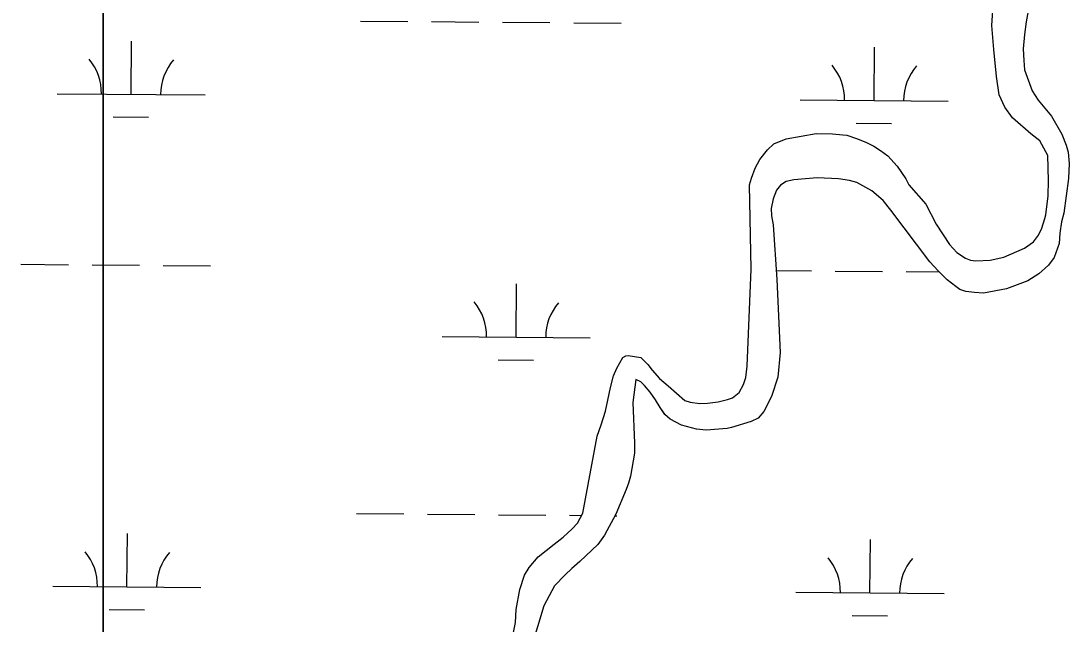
# Model space of a CAD drawing. Extents: x 3271442 to 3309282, y 752266 to 777610.
# Drawn here: x 3300257 to 3300965, y 771482 to 771889 of the extents above; entities that cross this region are included whole.
import ezdxf

# ---------------------------------------------------------------- set-up
doc = ezdxf.new("R2010")
doc.units = 0
doc.layers.add('V-SITE-VEGE', color=7, linetype='Continuous')
doc.layers.add('V-WETL-SWMP', color=7, linetype='Continuous')

msp = doc.modelspace()

# ---------------------------------------------------------------- linework, layer by layer
at = {"layer": 'V-SITE-VEGE'}
for p, q in [((3300312.32, 770557.7), (3300312.32, 775834.63)), ((3300938.07, 771901.26), (3300935.83, 771888.7)), ((3300935.83, 771888.7), (3300934.66, 771880.16)), ((3300934.66, 771880.16), (3300933.92, 771870.44)), ((3300933.92, 771870.44), (3300934.18, 771862.62)), ((3300934.18, 771862.62), (3300934.66, 771856.25)), ((3300934.66, 771856.25), (3300939.91, 771842.22)), ((3300939.91, 771842.22), (3300943.98, 771835.85)), ((3300943.98, 771835.85), (3300952.97, 771825.12)), ((3300952.97, 771825.12), (3300959.88, 771813)), ((3300959.88, 771813), (3300962.79, 771805.4)), ((3300962.79, 771805.4), (3300964.15, 771800.66)), ((3300964.15, 771800.66), (3300964.81, 771792.98)), ((3300964.81, 771792.98), (3300964.48, 771782.87)), ((3300773.68, 771781), (3300769.92, 771778.35)), ((3300778.96, 771782.1), (3300773.68, 771781)), ((3300794.59, 771783.29), (3300778.96, 771782.1)), ((3300809.09, 771782.72), (3300794.59, 771783.29)), ((3300816.56, 771781.51), (3300809.09, 771782.72)), ((3300821.52, 771780.34), (3300816.56, 771781.51)), ((3300831.53, 771774.7), (3300821.52, 771780.34)), ((3300964.48, 771782.87), (3300961.28, 771759.53)), ((3300767.24, 771775.07), (3300765.04, 771769.29)), ((3300769.92, 771778.35), (3300767.24, 771775.07)), ((3300839.2, 771768.05), (3300831.53, 771774.7)), ((3300765.04, 771769.29), (3300763.54, 771762.6)), ((3300844.46, 771761.45), (3300839.2, 771768.05)), ((3300763.54, 771762.6), (3300763.83, 771757.69)), ((3300870.86, 771726.74), (3300844.46, 771761.45)), ((3300961.28, 771759.53), (3300959.61, 771753.62)), ((3300763.83, 771757.69), (3300764.97, 771751.75)), ((3300959.61, 771753.62), (3300958.54, 771746.02)), ((3300764.97, 771751.75), (3300767.53, 771714.78)), ((3300958.54, 771746.02), (3300958.12, 771738.96)), ((3300958.12, 771738.96), (3300954.84, 771729.56)), ((3300876.38, 771720.55), (3300870.86, 771726.74)), ((3300951.03, 771724.38), (3300944.32, 771718.45)), ((3300954.84, 771729.56), (3300951.03, 771724.38)), ((3300882.43, 771714.51), (3300876.38, 771720.55)), ((3300944.32, 771718.45), (3300937.04, 771713.82)), ((3300767.53, 771714.78), (3300769.72, 771665.32)), ((3300888.3, 771709.93), (3300882.43, 771714.51)), ((3300891.15, 771708.03), (3300888.3, 771709.93)), ((3300937.04, 771713.82), (3300922.48, 771708.42)), ((3300895.18, 771706.7), (3300891.15, 771708.03)), ((3300901.05, 771705.84), (3300895.18, 771706.7)), ((3300907.04, 771705.51), (3300901.05, 771705.84)), ((3300922.48, 771708.42), (3300907.04, 771705.51)), ((3300769.72, 771665.32), (3300768.15, 771648.66)), ((3300672.17, 771647.17), (3300670.17, 771631.7)), ((3300675.54, 771645.69), (3300672.17, 771647.17)), ((3300768.15, 771648.66), (3300763.8, 771635.76)), ((3300678.15, 771643.12), (3300675.54, 771645.69)), ((3300681.89, 771638.6), (3300678.15, 771643.12)), ((3300670.17, 771631.7), (3300671.22, 771604.24)), ((3300685.51, 771633.54), (3300681.89, 771638.6)), ((3300688.61, 771628.2), (3300685.51, 771633.54)), ((3300763.8, 771635.76), (3300758.57, 771625.49)), ((3300691.82, 771623.66), (3300688.61, 771628.2)), ((3300758.57, 771625.49), (3300754.86, 771621.12)), ((3300695.39, 771620.32), (3300691.82, 771623.66)), ((3300702.96, 771616.33), (3300695.39, 771620.32)), ((3300750.16, 771618.7), (3300736.88, 771614.67)), ((3300754.86, 771621.12), (3300750.16, 771618.7)), ((3300713.14, 771613.74), (3300702.96, 771616.33)), ((3300719.67, 771613.03), (3300713.14, 771613.74)), ((3300733.98, 771614.18), (3300719.67, 771613.03)), ((3300736.88, 771614.67), (3300733.98, 771614.18)), ((3300671.22, 771604.24), (3300671.31, 771597.47)), ((3300671.31, 771597.47), (3300668.65, 771581.84)), ((3300667.21, 771577.14), (3300665.63, 771572.84)), ((3300668.65, 771581.84), (3300667.21, 771577.14)), ((3300665.63, 771572.84), (3300658.62, 771556.27)), ((3300658.62, 771556.27), (3300651.12, 771542.07)), ((3300651.12, 771542.07), (3300646.55, 771535.81)), ((3300646.55, 771535.81), (3300634.45, 771524.24)), ((3300629.03, 771519.41), (3300624.53, 771515.15)), ((3300634.45, 771524.24), (3300629.03, 771519.41)), ((3300624.53, 771515.15), (3300617.21, 771507.86)), ((3300617.21, 771507.86), (3300609.96, 771494.34)), ((3300609.96, 771494.34), (3300599.31, 771459.18))]:
    msp.add_line(p, q, dxfattribs=at)
for points in [[(3300312.32, 772479.12), (3300312.32, 770557.7)], [(3300938.96, 771813.18), (3300926.68, 771824.02), (3300921.39, 771831.19), (3300917.52, 771839.54), (3300915.8, 771851.88), (3300914.05, 771870.09), (3300912.69, 771886.36), (3300913.77, 771902.87)], [(3300584.84, 771452.24), (3300590.98, 771483.11), (3300591.35, 771491.77), (3300593.83, 771505.23), (3300596.93, 771514.95), (3300600.02, 771520.28), (3300606.14, 771527.33), (3300617.11, 771535.86), (3300622.99, 771540.62), (3300629.16, 771546.21), (3300632.78, 771550.25), (3300636.31, 771556.89), (3300646.15, 771608.93), (3300648.83, 771616.52), (3300651.78, 771625.76), (3300653.16, 771633.31), (3300655, 771641.69), (3300657.02, 771649.59), (3300659.29, 771654.88), (3300663.29, 771662.03), (3300665.37, 771663.24), (3300667, 771663.3), (3300675.52, 771662.11), (3300680.25, 771657.21), (3300683.15, 771653.4), (3300688.07, 771647.85), (3300693.95, 771642.83), (3300705.2, 771633.09), (3300708.99, 771631.92), (3300715.39, 771630.99), (3300720.6, 771631.16), (3300727.75, 771632.05), (3300734.06, 771633.57), (3300737.44, 771634.83), (3300742.05, 771638.41), (3300744.97, 771643.72), (3300746.44, 771648.5), (3300747.33, 771656.2), (3300750.03, 771721.7), (3300748.94, 771778.59), (3300750.25, 771783.21), (3300752.8, 771789.98), (3300756.03, 771795.8), (3300761.03, 771802.33), (3300765.3, 771806.38), (3300773.66, 771809.77), (3300793.94, 771813.38), (3300805.04, 771813.1), (3300811.91, 771812.51), (3300814.69, 771812.12), (3300821.95, 771809.75), (3300827.9, 771807.34), (3300832.88, 771804.73), (3300837.54, 771801.95), (3300842.4, 771798.36), (3300848.67, 771791.23), (3300854.5, 771782.78), (3300856.6, 771778.61), (3300868.12, 771765.62), (3300875.1, 771752.15), (3300884.05, 771738.26), (3300889.12, 771733.05), (3300894.79, 771729.16), (3300898.26, 771727.81), (3300901.87, 771727.28), (3300911.64, 771727.77), (3300920.7, 771729.87), (3300934.7, 771735.89), (3300940.75, 771740.16), (3300944.19, 771744.68), (3300946.48, 771749.33), (3300948.54, 771755.92), (3300949.11, 771758.39), (3300950.64, 771771.16), (3300950.94, 771781.61), (3300950.38, 771798.56), (3300944.99, 771808.33), (3300938.96, 771813.18)]]:
    msp.add_lwpolyline(points, dxfattribs=at)
at = {"layer": 'V-WETL-SWMP'}
for p, q in [((3300912.69, 771886.36), (3300913.77, 771902.87)), ((3300938.07, 771901.26), (3300935.83, 771888.7)), ((3300486.21, 771889.29), (3300518.21, 771889.02)), ((3300534.21, 771888.89), (3300566.21, 771888.63)), ((3300582.21, 771888.49), (3300614.2, 771888.23)), ((3300630.2, 771888.1), (3300662.2, 771887.84)), ((3300935.83, 771888.7), (3300934.66, 771880.16)), ((3300914.05, 771870.09), (3300912.69, 771886.36)), ((3300934.66, 771880.16), (3300933.92, 771870.44)), ((3300331.2, 771839.82), (3300331.5, 771875.82)), ((3300833.1, 771835.68), (3300833.39, 771871.68)), ((3300915.8, 771851.88), (3300914.05, 771870.09)), ((3300933.92, 771870.44), (3300934.18, 771862.61)), ((3300934.18, 771862.61), (3300934.66, 771856.25)), ((3300917.52, 771839.54), (3300915.8, 771851.88)), ((3300934.66, 771856.25), (3300939.91, 771842.22)), ((3300281.21, 771840.23), (3300381.2, 771839.41)), ((3300921.39, 771831.19), (3300917.52, 771839.54)), ((3300939.91, 771842.22), (3300943.98, 771835.85)), ((3300783.1, 771836.1), (3300883.09, 771835.27)), ((3300926.68, 771824.02), (3300921.39, 771831.19)), ((3300943.98, 771835.85), (3300952.97, 771825.12)), ((3300319.08, 771824.49), (3300343.08, 771824.29)), ((3300938.96, 771813.18), (3300926.68, 771824.02)), ((3300952.97, 771825.12), (3300959.88, 771813)), ((3300820.97, 771820.35), (3300844.97, 771820.15)), ((3300765.3, 771806.38), (3300773.67, 771809.76)), ((3300773.67, 771809.76), (3300793.93, 771813.38)), ((3300793.93, 771813.38), (3300805.04, 771813.1)), ((3300805.04, 771813.1), (3300811.91, 771812.51)), ((3300811.91, 771812.51), (3300814.69, 771812.12)), ((3300814.69, 771812.12), (3300821.95, 771809.75)), ((3300821.95, 771809.75), (3300827.9, 771807.34)), ((3300944.99, 771808.33), (3300938.96, 771813.18)), ((3300959.88, 771813), (3300962.79, 771805.4)), ((3300756.03, 771795.8), (3300761.03, 771802.33)), ((3300761.03, 771802.33), (3300765.3, 771806.38)), ((3300827.9, 771807.34), (3300832.88, 771804.73)), ((3300832.88, 771804.73), (3300837.54, 771801.95)), ((3300837.54, 771801.95), (3300842.39, 771798.36)), ((3300950.37, 771798.56), (3300944.99, 771808.33)), ((3300962.79, 771805.4), (3300964.15, 771800.66)), ((3300752.8, 771789.98), (3300756.03, 771795.8)), ((3300842.39, 771798.36), (3300848.67, 771791.23)), ((3300950.94, 771781.61), (3300950.37, 771798.56)), ((3300964.15, 771800.66), (3300964.8, 771792.98)), ((3300750.25, 771783.21), (3300752.8, 771789.98)), ((3300848.67, 771791.23), (3300854.5, 771782.78)), ((3300964.8, 771792.98), (3300964.48, 771782.87)), ((3300748.94, 771778.59), (3300750.25, 771783.21)), ((3300773.68, 771781), (3300769.92, 771778.35)), ((3300778.96, 771782.11), (3300773.68, 771781)), ((3300794.59, 771783.29), (3300778.96, 771782.11)), ((3300809.09, 771782.72), (3300794.59, 771783.29)), ((3300816.56, 771781.51), (3300809.09, 771782.72)), ((3300821.52, 771780.34), (3300816.56, 771781.51)), ((3300831.53, 771774.7), (3300821.52, 771780.34)), ((3300854.5, 771782.78), (3300856.6, 771778.61)), ((3300950.64, 771771.16), (3300950.94, 771781.61)), ((3300964.48, 771782.87), (3300961.28, 771759.52)), ((3300750.03, 771721.7), (3300748.94, 771778.59)), ((3300767.24, 771775.07), (3300765.04, 771769.29)), ((3300769.92, 771778.35), (3300767.24, 771775.07)), ((3300839.2, 771768.05), (3300831.53, 771774.7)), ((3300856.6, 771778.61), (3300868.12, 771765.62)), ((3300765.04, 771769.29), (3300763.54, 771762.6)), ((3300844.46, 771761.45), (3300839.2, 771768.05)), ((3300949.11, 771758.39), (3300950.64, 771771.16)), ((3300763.54, 771762.6), (3300763.84, 771757.69)), ((3300870.86, 771726.74), (3300844.46, 771761.45)), ((3300868.12, 771765.62), (3300875.1, 771752.15)), ((3300961.28, 771759.52), (3300959.61, 771753.62)), ((3300763.84, 771757.69), (3300764.96, 771751.75)), ((3300875.1, 771752.15), (3300884.05, 771738.26)), ((3300946.48, 771749.33), (3300948.54, 771755.92)), ((3300948.54, 771755.92), (3300949.11, 771758.39)), ((3300959.61, 771753.62), (3300958.54, 771746.02)), ((3300764.96, 771751.75), (3300767.53, 771714.78)), ((3300944.19, 771744.68), (3300946.48, 771749.33)), ((3300958.54, 771746.02), (3300958.11, 771738.96)), ((3300884.05, 771738.26), (3300889.12, 771733.05)), ((3300934.69, 771735.88), (3300940.75, 771740.16)), ((3300940.75, 771740.16), (3300944.19, 771744.68)), ((3300958.11, 771738.96), (3300954.84, 771729.56)), ((3300889.12, 771733.05), (3300894.79, 771729.16)), ((3300920.7, 771729.87), (3300934.69, 771735.88)), ((3300256.85, 771724.99), (3300288.85, 771724.73)), ((3300304.85, 771724.6), (3300336.85, 771724.34)), ((3300352.84, 771724.2), (3300384.84, 771723.94)), ((3300876.38, 771720.55), (3300870.86, 771726.74)), ((3300894.79, 771729.16), (3300898.26, 771727.81)), ((3300898.26, 771727.81), (3300901.87, 771727.28)), ((3300901.87, 771727.28), (3300911.64, 771727.77)), ((3300911.64, 771727.77), (3300920.7, 771729.87)), ((3300951.03, 771724.38), (3300944.32, 771718.45)), ((3300954.84, 771729.56), (3300951.03, 771724.38)), ((3300747.33, 771656.2), (3300750.03, 771721.7)), ((3300767.11, 771720.79), (3300790.74, 771720.6)), ((3300806.74, 771720.46), (3300838.73, 771720.2)), ((3300854.73, 771720.07), (3300877.05, 771719.89)), ((3300882.43, 771714.51), (3300876.38, 771720.55)), ((3300944.32, 771718.45), (3300937.04, 771713.82)), ((3300591.3, 771675.81), (3300591.59, 771711.81)), ((3300767.53, 771714.78), (3300769.72, 771665.31)), ((3300888.29, 771709.93), (3300882.43, 771714.51)), ((3300891.15, 771708.03), (3300888.29, 771709.93)), ((3300937.04, 771713.82), (3300922.48, 771708.42)), ((3300895.18, 771706.7), (3300891.15, 771708.03)), ((3300901.05, 771705.84), (3300895.18, 771706.7)), ((3300907.04, 771705.51), (3300901.05, 771705.84)), ((3300922.48, 771708.42), (3300907.04, 771705.51)), ((3300541.3, 771676.22), (3300641.3, 771675.4)), ((3300579.17, 771660.48), (3300603.17, 771660.28)), ((3300659.29, 771654.88), (3300663.29, 771662.03)), ((3300663.29, 771662.03), (3300665.37, 771663.24)), ((3300665.37, 771663.24), (3300667, 771663.3)), ((3300667, 771663.3), (3300675.52, 771662.11)), ((3300675.52, 771662.11), (3300680.25, 771657.21)), ((3300769.72, 771665.31), (3300768.15, 771648.66)), ((3300657.02, 771649.59), (3300659.29, 771654.88)), ((3300680.25, 771657.21), (3300683.15, 771653.4)), ((3300683.15, 771653.4), (3300688.07, 771647.85)), ((3300746.44, 771648.5), (3300747.33, 771656.2)), ((3300655, 771641.69), (3300657.02, 771649.59)), ((3300672.17, 771647.17), (3300670.17, 771631.7)), ((3300675.54, 771645.69), (3300672.17, 771647.17)), ((3300688.07, 771647.85), (3300693.95, 771642.83)), ((3300744.97, 771643.72), (3300746.44, 771648.5)), ((3300768.15, 771648.66), (3300763.8, 771635.76)), ((3300653.16, 771633.31), (3300655, 771641.69)), ((3300678.15, 771643.12), (3300675.54, 771645.69)), ((3300681.89, 771638.6), (3300678.15, 771643.12)), ((3300693.95, 771642.83), (3300705.2, 771633.09)), ((3300742.05, 771638.41), (3300744.97, 771643.72)), ((3300651.78, 771625.76), (3300653.16, 771633.31)), ((3300670.17, 771631.7), (3300671.22, 771604.24)), ((3300685.51, 771633.54), (3300681.89, 771638.6)), ((3300688.61, 771628.2), (3300685.51, 771633.54)), ((3300705.2, 771633.09), (3300708.99, 771631.92)), ((3300708.99, 771631.92), (3300715.38, 771630.99)), ((3300720.6, 771631.16), (3300727.75, 771632.05)), ((3300727.75, 771632.05), (3300734.06, 771633.57)), ((3300734.06, 771633.57), (3300737.44, 771634.83)), ((3300737.44, 771634.83), (3300742.05, 771638.41)), ((3300763.8, 771635.76), (3300758.57, 771625.49)), ((3300648.83, 771616.52), (3300651.78, 771625.76)), ((3300691.82, 771623.65), (3300688.61, 771628.2)), ((3300715.38, 771630.99), (3300720.6, 771631.16)), ((3300758.57, 771625.49), (3300754.86, 771621.12)), ((3300695.39, 771620.32), (3300691.82, 771623.65)), ((3300702.96, 771616.32), (3300695.39, 771620.32)), ((3300750.16, 771618.7), (3300736.88, 771614.67)), ((3300754.86, 771621.12), (3300750.16, 771618.7)), ((3300646.15, 771608.93), (3300648.83, 771616.52)), ((3300713.14, 771613.74), (3300702.96, 771616.32)), ((3300719.67, 771613.03), (3300713.14, 771613.74)), ((3300733.98, 771614.18), (3300719.67, 771613.03)), ((3300736.88, 771614.67), (3300733.98, 771614.18)), ((3300636.31, 771556.89), (3300646.15, 771608.93)), ((3300671.22, 771604.24), (3300671.32, 771597.47)), ((3300671.32, 771597.47), (3300668.65, 771581.84)), ((3300667.21, 771577.14), (3300665.63, 771572.84)), ((3300668.65, 771581.84), (3300667.21, 771577.14)), ((3300665.63, 771572.84), (3300658.62, 771556.27)), ((3300483.47, 771556.62), (3300515.47, 771556.36)), ((3300531.47, 771556.23), (3300563.47, 771555.96)), ((3300579.47, 771555.83), (3300611.46, 771555.57)), ((3300627.46, 771555.44), (3300635.5, 771555.37)), ((3300632.78, 771550.25), (3300636.31, 771556.89)), ((3300658.62, 771556.27), (3300651.12, 771542.07)), ((3300658.05, 771555.18), (3300659.46, 771555.17)), ((3300629.16, 771546.21), (3300632.78, 771550.25)), ((3300328.46, 771507.15), (3300328.76, 771543.15)), ((3300617.11, 771535.86), (3300622.99, 771540.62)), ((3300622.99, 771540.62), (3300629.16, 771546.21)), ((3300651.12, 771542.07), (3300646.55, 771535.81)), ((3300606.14, 771527.33), (3300617.11, 771535.86)), ((3300646.55, 771535.81), (3300634.45, 771524.24)), ((3300830.35, 771503.02), (3300830.65, 771539.02)), ((3300600.02, 771520.28), (3300606.14, 771527.33)), ((3300596.93, 771514.95), (3300600.02, 771520.28)), ((3300629.04, 771519.41), (3300624.53, 771515.14)), ((3300634.45, 771524.24), (3300629.04, 771519.41)), ((3300593.83, 771505.23), (3300596.93, 771514.95)), ((3300624.53, 771515.14), (3300617.2, 771507.86)), ((3300278.47, 771507.57), (3300378.46, 771506.74)), ((3300591.35, 771491.77), (3300593.83, 771505.23)), ((3300617.2, 771507.86), (3300609.95, 771494.33)), ((3300780.36, 771503.43), (3300880.35, 771502.61)), ((3300316.34, 771491.82), (3300340.34, 771491.63)), ((3300590.98, 771483.11), (3300591.35, 771491.77)), ((3300609.95, 771494.33), (3300599.31, 771459.18)), ((3300584.84, 771452.24), (3300590.98, 771483.11)), ((3300818.23, 771487.69), (3300842.23, 771487.49))]:
    msp.add_line(p, q, dxfattribs=at)
for centre, start, end in [((3300275.97, 771840.75), 358.75626, 40.29991), ((3300386.45, 771839.84), 138.75625, 180.29991), ((3300777.86, 771836.61), 358.75626, 40.29991), ((3300888.34, 771835.7), 138.75625, 180.29991), ((3300536.06, 771676.74), 358.75626, 40.29991), ((3300646.54, 771675.83), 138.75625, 180.29991), ((3300273.23, 771508.08), 358.75626, 40.29991), ((3300383.71, 771507.17), 138.75625, 180.29991), ((3300775.12, 771503.95), 358.75626, 40.29991), ((3300885.6, 771503.04), 138.75625, 180.29991)]:
    msp.add_arc(centre, 35.25, start, end, dxfattribs=at)

doc.saveas('drawing.dxf')
